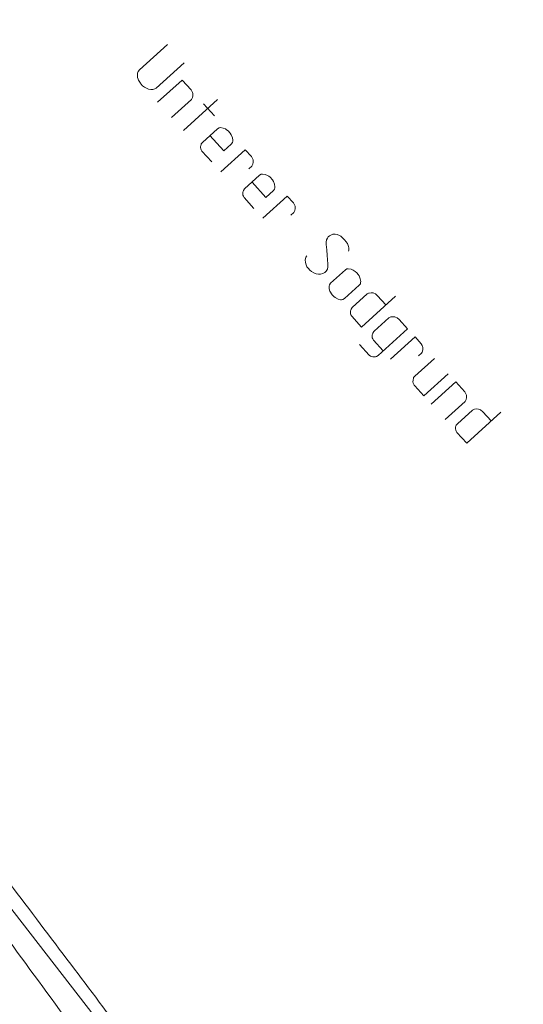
# Model space of a CAD drawing. Header units: metres. Extents: x 3425540 to 3446143, y 5432760 to 5444637.
# Tile 356 of 656: x 3440352 to 3440390, y 5439244 to 5439318. Entities that reach past the tile are written whole.
import ezdxf

# ---------------------------------------------------------------- set-up
doc = ezdxf.new("R2010")
doc.units = ezdxf.units.M
for name, color, linetype, lineweight in [('B_Bestand', 9, 'Continuous', 18), ('B_Böschung', 9, 'Continuous', 18), ('B_Flurgrenzen', 9, 'Continuous', 18), ('B_Gleisachse', 9, 'Continuous', 25)]:
    doc.layers.add(name, color=color, linetype=linetype, lineweight=lineweight)

msp = doc.modelspace()

# ---------------------------------------------------------------- linework, layer by layer
at = {"layer": 'B_Bestand'}
for p, q in [((3440363.441, 5439316.386), (3440361.318, 5439314.461)), ((3440362.577, 5439313.073), (3440364.699, 5439314.998)), ((3440362.691, 5439312.005), (3440364.548, 5439313.689)), ((3440365.233, 5439312.934), (3440364.548, 5439313.689)), ((3440363.746, 5439310.841), (3440365.256, 5439312.211)), ((3440364.644, 5439309.852), (3440367.235, 5439312.202)), ((3440366.186, 5439311.883), (3440367.019, 5439310.965)), ((3440366.092, 5439308.952), (3440367.235, 5439309.989)), ((3440367.494, 5439306.709), (3440369.351, 5439308.393)), ((3440369.814, 5439307.883), (3440369.351, 5439308.393)), ((3440366.06, 5439308.29), (3440366.8, 5439307.474)), ((3440369.837, 5439307.16), (3440369.613, 5439306.957)), ((3440369.294, 5439305.422), (3440370.437, 5439306.458)), ((3440369.262, 5439304.76), (3440370.002, 5439303.944)), ((3440370.687, 5439303.189), (3440372.544, 5439304.873)), ((3440373.007, 5439304.363), (3440372.544, 5439304.873)), ((3440373.03, 5439303.64), (3440372.806, 5439303.437)), ((3440375.83, 5439298.257), (3440376.953, 5439299.275)), ((3440378.008, 5439298.112), (3440376.885, 5439297.094)), ((3440377.466, 5439296.412), (3440378.609, 5439297.449)), ((3440378.175, 5439294.934), (3440380.766, 5439297.285)), ((3440380.032, 5439296.619), (3440379.402, 5439297.312)), ((3440377.434, 5439295.75), (3440378.175, 5439294.934)), ((3440379.134, 5439294.614), (3440380.257, 5439295.632)), ((3440381.679, 5439294.802), (3440381.05, 5439295.496)), ((3440381.679, 5439294.802), (3440379.455, 5439292.785)), ((3440380.387, 5439292.496), (3440382.244, 5439294.18)), ((3440382.706, 5439293.67), (3440382.244, 5439294.18)), ((3440378.032, 5439293.615), (3440378.773, 5439292.799)), ((3440379.082, 5439293.934), (3440379.822, 5439293.118)), ((3440382.73, 5439292.947), (3440382.505, 5439292.743)), ((3440383.715, 5439292.558), (3440382.225, 5439291.206)), ((3440384.77, 5439291.394), (3440382.913, 5439289.71)), ((3440382.228, 5439290.465), (3440382.913, 5439289.71)), ((3440383.478, 5439289.088), (3440385.335, 5439290.772)), ((3440386.02, 5439290.017), (3440385.335, 5439290.772)), ((3440384.533, 5439287.924), (3440386.043, 5439289.294)), ((3440385.463, 5439287.596), (3440386.606, 5439288.633)), ((3440386.171, 5439286.118), (3440388.763, 5439288.469)), ((3440388.028, 5439287.803), (3440387.399, 5439288.497)), ((3440385.431, 5439286.935), (3440386.171, 5439286.118))]:
    msp.add_line(p, q, dxfattribs=at)
for points in [[(3440361.318, 5439314.461), (3440361.214, 5439314.329), (3440361.17, 5439314.214), (3440361.162, 5439314.059), (3440361.173, 5439313.883), (3440361.206, 5439313.764), (3440361.242, 5439313.684), (3440361.386, 5439313.443), (3440361.423, 5439313.402), (3440361.552, 5439313.26), (3440361.684, 5439313.156), (3440361.836, 5439313.07), (3440362.008, 5439313.003), (3440362.162, 5439312.957), (3440362.338, 5439312.968), (3440362.477, 5439313.019), (3440362.577, 5439313.073)], [(3440365.233, 5439312.934), (3440365.323, 5439312.793), (3440365.34, 5439312.734), (3440365.357, 5439312.674), (3440365.371, 5439312.576), (3440365.367, 5439312.498), (3440365.341, 5439312.363), (3440365.319, 5439312.306), (3440365.256, 5439312.211)], [(3440368.29, 5439308.825), (3440368.373, 5439308.938), (3440368.397, 5439309.035), (3440368.401, 5439309.113), (3440368.372, 5439309.309), (3440368.285, 5439309.528), (3440368.213, 5439309.648), (3440368.046, 5439309.832), (3440367.933, 5439309.916), (3440367.839, 5439309.979), (3440367.667, 5439310.046), (3440367.453, 5439310.076), (3440367.355, 5439310.061), (3440367.235, 5439309.989)], [(3440366.663, 5439309.47), (3440367.718, 5439308.307), (3440368.29, 5439308.825)], [(3440366.06, 5439308.29), (3440366.006, 5439308.391), (3440365.971, 5439308.47), (3440365.956, 5439308.569), (3440365.96, 5439308.646), (3440365.962, 5439308.685), (3440365.986, 5439308.782), (3440366.008, 5439308.839), (3440366.092, 5439308.952), (3440366.112, 5439308.971)], [(3440369.814, 5439307.883), (3440369.905, 5439307.742), (3440369.921, 5439307.683), (3440369.938, 5439307.624), (3440369.953, 5439307.525), (3440369.949, 5439307.448), (3440369.923, 5439307.312), (3440369.9, 5439307.255), (3440369.837, 5439307.16)], [(3440371.492, 5439305.295), (3440371.576, 5439305.408), (3440371.6, 5439305.504), (3440371.604, 5439305.582), (3440371.574, 5439305.779), (3440371.487, 5439305.997), (3440371.415, 5439306.118), (3440371.249, 5439306.302), (3440371.136, 5439306.385), (3440371.041, 5439306.448), (3440370.869, 5439306.515), (3440370.656, 5439306.545), (3440370.557, 5439306.53), (3440370.437, 5439306.458)], [(3440369.262, 5439304.76), (3440369.208, 5439304.86), (3440369.173, 5439304.94), (3440369.158, 5439305.038), (3440369.164, 5439305.155), (3440369.188, 5439305.251), (3440369.211, 5439305.309), (3440369.294, 5439305.422), (3440369.315, 5439305.44)], [(3440369.866, 5439305.94), (3440370.921, 5439304.777), (3440371.492, 5439305.295)], [(3440373.007, 5439304.363), (3440373.098, 5439304.222), (3440373.114, 5439304.163), (3440373.131, 5439304.103), (3440373.146, 5439304.005), (3440373.142, 5439303.927), (3440373.116, 5439303.792), (3440373.093, 5439303.735), (3440373.03, 5439303.64)], [(3440374.02, 5439300.335), (3440373.957, 5439300.24), (3440373.912, 5439300.125), (3440373.908, 5439300.048), (3440373.917, 5439299.833), (3440373.967, 5439299.655), (3440374.038, 5439299.495), (3440374.149, 5439299.373), (3440374.26, 5439299.25), (3440374.391, 5439299.146), (3440374.562, 5439299.04), (3440374.734, 5439298.974), (3440374.908, 5439298.946), (3440375.064, 5439298.938), (3440375.242, 5439298.988), (3440375.383, 5439299.079), (3440375.485, 5439299.171), (3440375.548, 5439299.265), (3440375.59, 5439299.341), (3440375.618, 5439299.516), (3440375.628, 5439299.71), (3440375.606, 5439300.062), (3440375.582, 5439300.376), (3440375.544, 5439300.787), (3440375.505, 5439301.199), (3440375.494, 5439301.375), (3440375.522, 5439301.549), (3440375.587, 5439301.682), (3440375.651, 5439301.777), (3440375.753, 5439301.869), (3440375.853, 5439301.923), (3440375.992, 5439301.975), (3440376.168, 5439301.985), (3440376.342, 5439301.957), (3440376.514, 5439301.891), (3440376.609, 5439301.827), (3440376.722, 5439301.744), (3440376.925, 5439301.519), (3440376.999, 5439301.438), (3440377.109, 5439301.276), (3440377.195, 5439301.058), (3440377.21, 5439300.959), (3440377.221, 5439300.783), (3440377.197, 5439300.687)], [(3440378.008, 5439298.112), (3440378.091, 5439298.225), (3440378.115, 5439298.321), (3440378.119, 5439298.399), (3440378.09, 5439298.595), (3440378.003, 5439298.814), (3440377.931, 5439298.935), (3440377.82, 5439299.057), (3440377.688, 5439299.161), (3440377.557, 5439299.265), (3440377.384, 5439299.332), (3440377.171, 5439299.362), (3440377.073, 5439299.347), (3440376.953, 5439299.275)], [(3440376.885, 5439297.094), (3440376.765, 5439297.022), (3440376.666, 5439297.007), (3440376.589, 5439297.011), (3440376.396, 5439297.059), (3440376.187, 5439297.167), (3440376.074, 5439297.25), (3440375.963, 5439297.373), (3440375.781, 5439297.655), (3440375.731, 5439297.833), (3440375.722, 5439298.048), (3440375.747, 5439298.144), (3440375.83, 5439298.257)], [(3440379.402, 5439297.312), (3440379.234, 5439297.457), (3440379.119, 5439297.502), (3440379.062, 5439297.524), (3440378.906, 5439297.532), (3440378.769, 5439297.519), (3440378.709, 5439297.502), (3440378.609, 5439297.449)], [(3440377.434, 5439295.75), (3440377.381, 5439295.851), (3440377.345, 5439295.93), (3440377.331, 5439296.029), (3440377.335, 5439296.106), (3440377.336, 5439296.145), (3440377.361, 5439296.242), (3440377.383, 5439296.299), (3440377.466, 5439296.412), (3440377.487, 5439296.431)], [(3440381.05, 5439295.496), (3440380.881, 5439295.641), (3440380.766, 5439295.686), (3440380.709, 5439295.708), (3440380.553, 5439295.716), (3440380.416, 5439295.703), (3440380.357, 5439295.686), (3440380.257, 5439295.632)], [(3440379.082, 5439293.934), (3440379.028, 5439294.034), (3440378.993, 5439294.114), (3440378.978, 5439294.212), (3440378.982, 5439294.29), (3440378.984, 5439294.329), (3440379.008, 5439294.425), (3440379.03, 5439294.483), (3440379.114, 5439294.596), (3440379.134, 5439294.614)], [(3440382.706, 5439293.67), (3440382.797, 5439293.529), (3440382.814, 5439293.47), (3440382.83, 5439293.41), (3440382.845, 5439293.312), (3440382.841, 5439293.234), (3440382.815, 5439293.099), (3440382.793, 5439293.041), (3440382.73, 5439292.947)], [(3440378.773, 5439292.799), (3440378.867, 5439292.735), (3440378.943, 5439292.693), (3440379.039, 5439292.669), (3440379.117, 5439292.665), (3440379.156, 5439292.663), (3440379.254, 5439292.678), (3440379.314, 5439292.694), (3440379.434, 5439292.766), (3440379.455, 5439292.785)], [(3440382.225, 5439291.206), (3440382.142, 5439291.093), (3440382.12, 5439291.036), (3440382.095, 5439290.94), (3440382.094, 5439290.901), (3440382.088, 5439290.784), (3440382.103, 5439290.686), (3440382.173, 5439290.526), (3440382.228, 5439290.465)], [(3440386.02, 5439290.017), (3440386.11, 5439289.876), (3440386.127, 5439289.817), (3440386.144, 5439289.757), (3440386.158, 5439289.659), (3440386.155, 5439289.581), (3440386.128, 5439289.446), (3440386.106, 5439289.389), (3440386.043, 5439289.294)], [(3440387.399, 5439288.497), (3440387.23, 5439288.641), (3440387.115, 5439288.686), (3440387.058, 5439288.708), (3440386.902, 5439288.716), (3440386.765, 5439288.703), (3440386.706, 5439288.687), (3440386.606, 5439288.633)], [(3440385.431, 5439286.935), (3440385.377, 5439287.035), (3440385.342, 5439287.115), (3440385.327, 5439287.213), (3440385.333, 5439287.33), (3440385.357, 5439287.426), (3440385.379, 5439287.483), (3440385.463, 5439287.596), (3440385.483, 5439287.615)]]:
    msp.add_lwpolyline(points, dxfattribs=at)
for points, knots in [([(3440419.601, 5439154.358), (3440417.983, 5439155.967), (3440416.366, 5439157.576), (3440414.748, 5439159.184), (3440411.137, 5439162.775), (3440408.165, 5439166.969), (3440405.234, 5439171.137), (3440401.877, 5439175.911), (3440398.539, 5439180.689), (3440395.278, 5439185.524), (3440391.428, 5439191.233), (3440387.641, 5439196.983), (3440383.771, 5439202.678), (3440378.894, 5439209.854), (3440373.991, 5439217.011), (3440368.969, 5439224.085), (3440365.389, 5439229.127), (3440361.763, 5439234.134), (3440358.128, 5439239.136), (3440354.715, 5439243.833), (3440351.28, 5439248.514), (3440347.838, 5439253.19), (3440343.106, 5439259.62), (3440338.263, 5439265.962), (3440333.372, 5439272.276), (3440329.906, 5439276.751), (3440326.316, 5439281.127), (3440322.53, 5439285.336), (3440319.369, 5439288.851), (3440316.145, 5439292.299), (3440312.906, 5439295.739), (3440309.024, 5439299.862), (3440305.152, 5439303.987), (3440301.179, 5439308.023), (3440295.263, 5439314.033), (3440289.183, 5439319.876), (3440282.959, 5439325.562), (3440278.429, 5439329.7), (3440273.881, 5439333.819), (3440269.352, 5439337.957), (3440264.591, 5439342.307), (3440259.841, 5439346.667), (3440255.08, 5439351.017), (3440250.528, 5439355.176), (3440245.912, 5439359.26), (3440241.252, 5439363.3), (3440234.221, 5439369.396), (3440226.94, 5439375.181), (3440219.623, 5439380.934), (3440213.699, 5439385.592), (3440207.739, 5439390.194), (3440201.59, 5439394.546), (3440196.411, 5439398.211), (3440191.065, 5439401.63), (3440185.881, 5439405.282), (3440182.401, 5439407.734), (3440178.961, 5439410.243), (3440175.482, 5439412.697), (3440172.121, 5439415.068), (3440168.742, 5439417.408), (3440165.304, 5439419.669), (3440158.261, 5439424.302), (3440151.034, 5439428.634), (3440143.692, 5439432.769), (3440136.815, 5439436.643), (3440129.92, 5439440.477), (3440123.004, 5439444.279), (3440116.785, 5439447.698), (3440110.576, 5439451.131), (3440104.308, 5439454.461), (3440097.475, 5439458.091), (3440090.54, 5439461.514), (3440083.62, 5439464.974), (3440080.258, 5439466.655), (3440076.882, 5439468.302), (3440073.49, 5439469.922), (3440069.017, 5439472.058), (3440064.471, 5439474.02), (3440059.881, 5439475.898), (3440056.454, 5439477.301), (3440052.97, 5439478.54), (3440049.482, 5439479.771), (3440047.513, 5439480.466), (3440045.424, 5439480.822), (3440043.508, 5439481.653), (3440041.432, 5439482.553), (3440039.381, 5439483.505), (3440037.313, 5439484.419), (3440035.47, 5439485.234), (3440033.667, 5439486.145), (3440031.781, 5439486.854), (3440030.009, 5439487.521), (3440028.236, 5439488.188), (3440026.464, 5439488.854)], [0, 0, 0, 0, 0.013012, 0.013012, 0.013012, 0.042058, 0.042058, 0.042058, 0.075323, 0.075323, 0.075323, 0.114595, 0.114595, 0.114595, 0.164078, 0.164078, 0.164078, 0.199344, 0.199344, 0.199344, 0.232461, 0.232461, 0.232461, 0.277994, 0.277994, 0.277994, 0.310266, 0.310266, 0.310266, 0.33721, 0.33721, 0.33721, 0.369499, 0.369499, 0.369499, 0.417582, 0.417582, 0.417582, 0.452577, 0.452577, 0.452577, 0.489358, 0.489358, 0.489358, 0.524523, 0.524523, 0.524523, 0.577581, 0.577581, 0.577581, 0.620538, 0.620538, 0.620538, 0.656713, 0.656713, 0.656713, 0.680996, 0.680996, 0.680996, 0.704452, 0.704452, 0.704452, 0.752501, 0.752501, 0.752501, 0.797512, 0.797512, 0.797512, 0.837988, 0.837988, 0.837988, 0.882109, 0.882109, 0.882109, 0.903543, 0.903543, 0.903543, 0.931802, 0.931802, 0.931802, 0.9529, 0.9529, 0.9529, 0.964809, 0.964809, 0.964809, 0.977708, 0.977708, 0.977708, 0.989199, 0.989199, 0.989199, 1, 1, 1, 1]), ([(3440380.353, 5439144.456), (3440380.464, 5439145.896), (3440380.574, 5439147.335), (3440380.685, 5439148.774), (3440380.852, 5439150.952), (3440380.428, 5439153.127), (3440380.132, 5439155.303), (3440379.796, 5439157.776), (3440379.387, 5439160.201), (3440378.693, 5439162.608), (3440377.814, 5439165.658), (3440376.646, 5439168.566), (3440375.153, 5439171.351), (3440372.469, 5439176.357), (3440369.713, 5439181.255), (3440366.744, 5439186.07), (3440363.12, 5439191.947), (3440359.576, 5439197.861), (3440355.681, 5439203.556), (3440351.551, 5439209.595), (3440347.268, 5439215.524), (3440343.109, 5439221.539), (3440340.014, 5439226.015), (3440337.044, 5439230.576), (3440333.926, 5439235.041), (3440331.157, 5439239.006), (3440328.072, 5439242.736), (3440324.964, 5439246.441), (3440321.57, 5439250.486), (3440317.815, 5439254.215), (3440314.455, 5439258.282), (3440311.308, 5439262.092), (3440308.459, 5439266.147), (3440305.292, 5439269.942), (3440301.437, 5439274.562), (3440297.543, 5439279.149), (3440293.565, 5439283.666), (3440290.388, 5439287.274), (3440287.184, 5439290.854), (3440283.94, 5439294.401), (3440280.417, 5439298.253), (3440276.855, 5439302.065), (3440273.208, 5439305.8), (3440269.472, 5439309.627), (3440265.675, 5439313.39), (3440261.813, 5439317.088), (3440258.233, 5439320.517), (3440254.648, 5439323.939), (3440251.018, 5439327.313), (3440247.08, 5439330.974), (3440243.13, 5439334.621), (3440239.181, 5439338.27), (3440235.251, 5439341.903), (3440231.309, 5439345.52), (3440227.344, 5439349.116), (3440223.204, 5439352.871), (3440218.836, 5439356.381), (3440214.289, 5439359.629), (3440210.974, 5439361.997), (3440207.648, 5439364.347), (3440204.332, 5439366.712), (3440200.58, 5439369.388), (3440196.841, 5439372.083), (3440193.083, 5439374.752), (3440185.226, 5439380.333), (3440176.763, 5439385.017), (3440168.744, 5439390.357), (3440164.377, 5439393.265), (3440160.185, 5439396.432), (3440155.801, 5439399.32), (3440146.729, 5439405.298), (3440137.463, 5439410.952), (3440128.074, 5439416.428), (3440121.766, 5439420.107), (3440115.42, 5439423.698), (3440108.935, 5439427.052), (3440101.525, 5439430.886), (3440094.05, 5439434.566), (3440086.538, 5439438.192), (3440076.639, 5439442.971), (3440066.76, 5439447.774), (3440056.668, 5439452.135), (3440047.78, 5439455.976), (3440038.786, 5439459.535), (3440029.784, 5439463.092), (3440022.776, 5439465.861), (3440015.764, 5439468.608), (3440008.704, 5439471.245), (3440003.032, 5439473.364), (3439997.309, 5439475.331), (3439991.556, 5439477.221), (3439985.282, 5439479.283), (3439979.004, 5439481.333), (3439972.639, 5439483.085), (3439967.753, 5439484.43), (3439962.866, 5439485.775), (3439957.98, 5439487.12)], [0, 0, 0, 0, 0.007668, 0.007668, 0.007668, 0.01927, 0.01927, 0.01927, 0.032453, 0.032453, 0.032453, 0.049155, 0.049155, 0.049155, 0.07917, 0.07917, 0.07917, 0.115807, 0.115807, 0.115807, 0.154658, 0.154658, 0.154658, 0.183571, 0.183571, 0.183571, 0.209246, 0.209246, 0.209246, 0.237279, 0.237279, 0.237279, 0.263537, 0.263537, 0.263537, 0.2955, 0.2955, 0.2955, 0.321029, 0.321029, 0.321029, 0.34875, 0.34875, 0.34875, 0.37715, 0.37715, 0.37715, 0.403478, 0.403478, 0.403478, 0.432037, 0.432037, 0.432037, 0.460464, 0.460464, 0.460464, 0.490143, 0.490143, 0.490143, 0.511779, 0.511779, 0.511779, 0.536261, 0.536261, 0.536261, 0.587454, 0.587454, 0.587454, 0.61533, 0.61533, 0.61533, 0.673017, 0.673017, 0.673017, 0.711776, 0.711776, 0.711776, 0.756068, 0.756068, 0.756068, 0.814435, 0.814435, 0.814435, 0.865838, 0.865838, 0.865838, 0.905858, 0.905858, 0.905858, 0.938012, 0.938012, 0.938012, 0.973079, 0.973079, 0.973079, 1, 1, 1, 1]), ([(3440104.144, 5439432.103), (3440108.33, 5439430.085), (3440112.516, 5439428.067), (3440116.702, 5439426.048), (3440119.764, 5439424.572), (3440122.703, 5439422.855), (3440125.663, 5439421.179), (3440132.326, 5439417.406), (3440138.941, 5439413.567), (3440145.466, 5439409.558), (3440150.743, 5439406.317), (3440155.966, 5439402.998), (3440161.065, 5439399.488), (3440165.735, 5439396.274), (3440170.344, 5439392.977), (3440175.004, 5439389.749), (3440176.86, 5439388.464), (3440178.71, 5439387.172), (3440180.594, 5439385.927), (3440183.687, 5439383.883), (3440186.961, 5439382.132), (3440190.108, 5439380.172), (3440193.417, 5439378.112), (3440196.738, 5439376.071), (3440199.954, 5439373.864), (3440203.594, 5439371.366), (3440207.129, 5439368.73), (3440210.686, 5439366.117), (3440215.325, 5439362.709), (3440219.961, 5439359.309), (3440224.486, 5439355.744), (3440230.447, 5439351.048), (3440236.05, 5439345.94), (3440241.633, 5439340.803), (3440248.895, 5439334.121), (3440256.107, 5439327.407), (3440263.095, 5439320.441), (3440269.534, 5439314.023), (3440275.856, 5439307.505), (3440282.094, 5439300.893), (3440287.326, 5439295.347), (3440292.506, 5439289.761), (3440297.582, 5439284.071), (3440300.857, 5439280.401), (3440304.07, 5439276.682), (3440307.206, 5439272.893), (3440312.092, 5439266.99), (3440316.887, 5439261.019), (3440321.661, 5439255.025), (3440327.165, 5439248.115), (3440332.642, 5439241.192), (3440337.925, 5439234.108), (3440341.477, 5439229.345), (3440344.824, 5439224.443), (3440348.187, 5439219.545), (3440352.404, 5439213.403), (3440356.534, 5439207.214), (3440360.578, 5439200.952), (3440366.548, 5439191.706), (3440371.953, 5439182.152), (3440377.377, 5439172.559), (3440378.272, 5439170.976), (3440379.224, 5439169.408), (3440379.811, 5439167.69), (3440380.49, 5439165.702), (3440381.145, 5439163.709), (3440381.802, 5439161.714), (3440382.725, 5439158.911), (3440383.643, 5439156.106), (3440384.568, 5439153.303), (3440385.131, 5439151.597), (3440385.736, 5439149.906), (3440386.338, 5439148.212), (3440386.875, 5439146.701), (3440387.374, 5439145.148), (3440388.219, 5439143.785), (3440388.782, 5439142.878), (3440389.344, 5439141.971), (3440389.907, 5439141.064)], [0, 0, 0, 0, 0.033466, 0.033466, 0.033466, 0.057947, 0.057947, 0.057947, 0.113064, 0.113064, 0.113064, 0.157633, 0.157633, 0.157633, 0.198451, 0.198451, 0.198451, 0.214706, 0.214706, 0.214706, 0.241398, 0.241398, 0.241398, 0.269467, 0.269467, 0.269467, 0.30124, 0.30124, 0.30124, 0.342681, 0.342681, 0.342681, 0.397275, 0.397275, 0.397275, 0.468291, 0.468291, 0.468291, 0.533726, 0.533726, 0.533726, 0.588616, 0.588616, 0.588616, 0.624023, 0.624023, 0.624023, 0.679193, 0.679193, 0.679193, 0.742795, 0.742795, 0.742795, 0.78556, 0.78556, 0.78556, 0.839195, 0.839195, 0.839195, 0.918388, 0.918388, 0.918388, 0.931455, 0.931455, 0.931455, 0.946575, 0.946575, 0.946575, 0.967829, 0.967829, 0.967829, 0.980767, 0.980767, 0.980767, 0.992314, 0.992314, 0.992314, 1, 1, 1, 1]), ([(3440196.751, 5439402.275), (3440197.193, 5439401.759), (3440197.636, 5439401.242), (3440198.078, 5439400.725), (3440199.618, 5439398.927), (3440201.819, 5439397.822), (3440203.72, 5439396.409), (3440211.833, 5439390.38), (3440220.083, 5439384.551), (3440228.121, 5439378.418), (3440234.976, 5439373.188), (3440241.553, 5439367.616), (3440248.036, 5439361.929), (3440256.856, 5439354.193), (3440265.598, 5439346.389), (3440274.144, 5439338.356), (3440279.163, 5439333.638), (3440284.133, 5439328.874), (3440289.079, 5439324.08), (3440293.724, 5439319.578), (3440298.36, 5439315.073), (3440302.862, 5439310.425), (3440309.639, 5439303.428), (3440316.11, 5439296.159), (3440322.665, 5439288.955), (3440326.676, 5439284.547), (3440330.795, 5439280.237), (3440334.502, 5439275.564), (3440337.082, 5439272.312), (3440339.315, 5439268.809), (3440341.804, 5439265.493), (3440343.563, 5439263.149), (3440345.32, 5439260.803), (3440347.086, 5439258.464), (3440350.18, 5439254.367), (3440353.285, 5439250.278), (3440356.38, 5439246.181), (3440359.239, 5439242.396), (3440362.076, 5439238.595), (3440364.899, 5439234.782), (3440368.346, 5439230.126), (3440371.721, 5439225.416), (3440374.966, 5439220.616), (3440378.057, 5439216.043), (3440381.138, 5439211.464), (3440384.21, 5439206.877), (3440386.829, 5439202.967), (3440389.444, 5439199.055), (3440392.065, 5439195.146), (3440394.019, 5439192.231), (3440395.975, 5439189.318), (3440397.93, 5439186.403), (3440400.329, 5439182.827), (3440402.722, 5439179.246), (3440405.12, 5439175.668), (3440407.252, 5439172.487), (3440409.379, 5439169.293), (3440411.869, 5439166.371), (3440413.668, 5439164.261), (3440415.611, 5439162.299), (3440417.511, 5439160.285), (3440418.532, 5439159.203), (3440419.424, 5439157.973), (3440420.609, 5439157.075), (3440421.316, 5439156.539), (3440422.024, 5439156.003), (3440422.731, 5439155.467)], [0, 0, 0, 0, 0.006056, 0.006056, 0.006056, 0.02714, 0.02714, 0.02714, 0.117123, 0.117123, 0.117123, 0.193864, 0.193864, 0.193864, 0.298268, 0.298268, 0.298268, 0.359591, 0.359591, 0.359591, 0.417178, 0.417178, 0.417178, 0.503871, 0.503871, 0.503871, 0.556919, 0.556919, 0.556919, 0.593841, 0.593841, 0.593841, 0.619938, 0.619938, 0.619938, 0.665655, 0.665655, 0.665655, 0.707893, 0.707893, 0.707893, 0.759475, 0.759475, 0.759475, 0.808625, 0.808625, 0.808625, 0.850529, 0.850529, 0.850529, 0.881777, 0.881777, 0.881777, 0.920126, 0.920126, 0.920126, 0.954225, 0.954225, 0.954225, 0.978857, 0.978857, 0.978857, 0.992098, 0.992098, 0.992098, 1, 1, 1, 1])]:
    msp.add_open_spline(points, degree=3, knots=knots, dxfattribs=at)
at = {"layer": 'B_Böschung'}
for points, knots in [([(3440303.504, 5439300.63), (3440307.076, 5439296.9), (3440310.648, 5439293.17), (3440314.22, 5439289.44), (3440316.409, 5439287.155), (3440318.583, 5439284.858), (3440320.723, 5439282.524), (3440324.354, 5439278.565), (3440327.689, 5439274.346), (3440330.923, 5439270.06), (3440335.062, 5439264.575), (3440339.161, 5439259.06), (3440343.306, 5439253.58), (3440345.724, 5439250.383), (3440348.15, 5439247.193), (3440350.564, 5439243.992), (3440353.355, 5439240.291), (3440356.123, 5439236.571), (3440358.904, 5439232.862), (3440362.748, 5439227.737), (3440366.98, 5439222.891), (3440370.525, 5439217.552), (3440374.805, 5439211.106), (3440378.973, 5439204.59), (3440383.189, 5439198.103), (3440388.137, 5439190.49), (3440393.083, 5439182.876), (3440398.032, 5439175.264), (3440400.116, 5439172.058), (3440402.234, 5439168.875), (3440404.33, 5439165.676), (3440405.403, 5439164.039), (3440406.433, 5439162.381), (3440407.411, 5439160.677), (3440408.355, 5439159.033), (3440409.055, 5439157.272), (3440409.73, 5439155.505), (3440410.135, 5439154.445), (3440410.442, 5439153.355), (3440410.825, 5439152.286), (3440411.094, 5439151.534), (3440411.34, 5439150.786), (3440411.783, 5439150.094), (3440412.124, 5439149.561), (3440412.656, 5439149.247), (3440413.153, 5439148.862), (3440413.527, 5439148.573), (3440413.857, 5439148.215), (3440414.316, 5439148.108), (3440414.657, 5439148.029), (3440415, 5439148.052), (3440415.343, 5439148.04), (3440415.753, 5439148.026), (3440416.165, 5439148.08), (3440416.575, 5439148.04), (3440417.037, 5439147.996), (3440417.448, 5439147.67), (3440417.739, 5439147.287), (3440418.094, 5439146.821), (3440418.363, 5439146.349), (3440418.629, 5439145.848), (3440419.347, 5439144.497), (3440420.117, 5439143.185), (3440420.669, 5439141.762), (3440421.243, 5439140.284), (3440421.564, 5439138.726), (3440422.107, 5439137.242), (3440422.804, 5439135.337), (3440423.61, 5439133.467), (3440424.297, 5439131.558), (3440425.349, 5439128.632), (3440425.926, 5439125.537), (3440427.105, 5439122.655), (3440428.704, 5439118.747), (3440430.434, 5439114.9), (3440432.164, 5439111.05), (3440433.584, 5439107.891), (3440435.209, 5439104.822), (3440436.477, 5439101.599), (3440436.779, 5439100.831), (3440437.082, 5439100.063), (3440437.384, 5439099.294)], [0, 0, 0, 0, 0.063254, 0.063254, 0.063254, 0.102011, 0.102011, 0.102011, 0.167763, 0.167763, 0.167763, 0.251921, 0.251921, 0.251921, 0.301016, 0.301016, 0.301016, 0.357797, 0.357797, 0.357797, 0.436268, 0.436268, 0.436268, 0.53102, 0.53102, 0.53102, 0.642224, 0.642224, 0.642224, 0.689057, 0.689057, 0.689057, 0.713031, 0.713031, 0.713031, 0.736172, 0.736172, 0.736172, 0.750053, 0.750053, 0.750053, 0.759819, 0.759819, 0.759819, 0.767341, 0.767341, 0.767341, 0.773, 0.773, 0.773, 0.777202, 0.777202, 0.777202, 0.782232, 0.782232, 0.782232, 0.787892, 0.787892, 0.787892, 0.794799, 0.794799, 0.794799, 0.813444, 0.813444, 0.813444, 0.832809, 0.832809, 0.832809, 0.857678, 0.857678, 0.857678, 0.89579, 0.89579, 0.89579, 0.947475, 0.947475, 0.947475, 0.989887, 0.989887, 0.989887, 1, 1, 1, 1]), ([(3440302.198, 5439299.323), (3440305.478, 5439295.661), (3440308.758, 5439291.999), (3440312.038, 5439288.336), (3440315.047, 5439284.976), (3440318.053, 5439281.613), (3440321.005, 5439278.201), (3440323.933, 5439274.817), (3440326.737, 5439271.33), (3440329.563, 5439267.86), (3440330.981, 5439266.12), (3440332.401, 5439264.382), (3440333.795, 5439262.622), (3440336.006, 5439259.831), (3440338.184, 5439257.013), (3440340.367, 5439254.199), (3440342.851, 5439250.996), (3440345.399, 5439247.839), (3440347.761, 5439244.543), (3440350.461, 5439240.775), (3440353.129, 5439236.985), (3440355.817, 5439233.208), (3440358.531, 5439229.395), (3440361.253, 5439225.588), (3440363.964, 5439221.772), (3440366.975, 5439217.533), (3440369.844, 5439213.195), (3440372.714, 5439208.858), (3440374.744, 5439205.79), (3440376.754, 5439202.71), (3440378.739, 5439199.613), (3440380.632, 5439196.659), (3440382.502, 5439193.692), (3440384.352, 5439190.71), (3440387.412, 5439185.777), (3440390.405, 5439180.806), (3440393.373, 5439175.816), (3440395.313, 5439172.555), (3440397.229, 5439169.281), (3440399.055, 5439165.954), (3440401.148, 5439162.14), (3440403.185, 5439158.297), (3440405.216, 5439154.449), (3440407.444, 5439150.227), (3440409.673, 5439146.005), (3440411.841, 5439141.751), (3440414.025, 5439137.467), (3440416.124, 5439133.142), (3440418.207, 5439128.807), (3440420.153, 5439124.757), (3440422.116, 5439120.715), (3440423.959, 5439116.617), (3440426.842, 5439110.209), (3440429.725, 5439103.801), (3440432.608, 5439097.392)], [0, 0, 0, 0, 0.061063, 0.061063, 0.061063, 0.117088, 0.117088, 0.117088, 0.172659, 0.172659, 0.172659, 0.200538, 0.200538, 0.200538, 0.244769, 0.244769, 0.244769, 0.295119, 0.295119, 0.295119, 0.352692, 0.352692, 0.352692, 0.410823, 0.410823, 0.410823, 0.475405, 0.475405, 0.475405, 0.52109, 0.52109, 0.52109, 0.564663, 0.564663, 0.564663, 0.636753, 0.636753, 0.636753, 0.683875, 0.683875, 0.683875, 0.737906, 0.737906, 0.737906, 0.797201, 0.797201, 0.797201, 0.85692, 0.85692, 0.85692, 0.912724, 0.912724, 0.912724, 1, 1, 1, 1])]:
    msp.add_open_spline(points, degree=3, knots=knots, dxfattribs=at)
at = {"layer": 'B_Flurgrenzen'}
msp.add_line((3440318.64, 5439293.075), (3440360.066, 5439239.838), dxfattribs=at)
at = {"layer": 'B_Gleisachse'}
msp.add_arc((3439787.266, 5438825.021), 696.009, 29.2296, 90.557985, dxfattribs=at)

doc.saveas('drawing.dxf')
